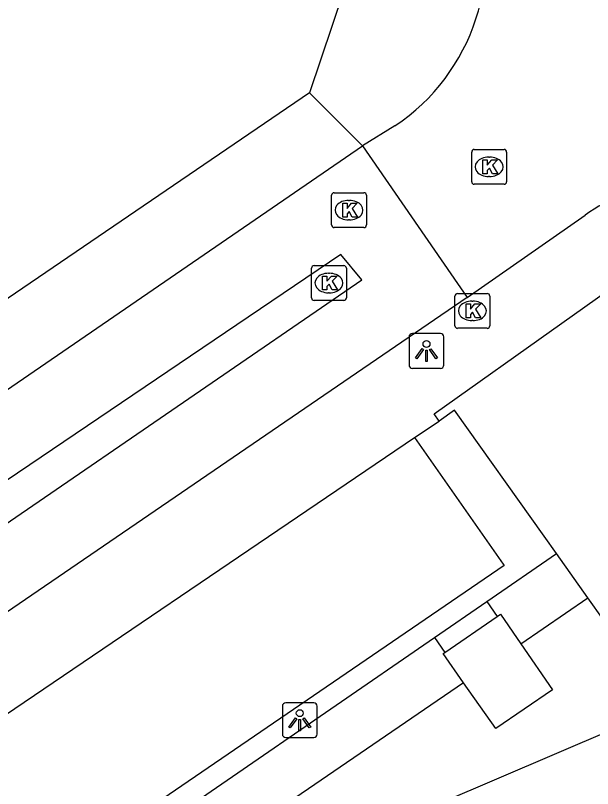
# Model space of a CAD drawing. Extents: x 161771 to 163125, y 382479 to 383177.
# Drawn here: x 161894.8 to 161911.34, y 383056.78 to 383078.97 of the extents above; entities that cross this region are included whole.
import ezdxf

# ---------------------------------------------------------------- set-up
doc = ezdxf.new("R2010")
doc.units = 0
for name, color, linetype in [('IMGEO_Groenvoorziening', 7, 'Continuous'), ('IMGEO_Kolk', 7, 'Continuous'), ('IMGEO_Lichtpunt', 7, 'Continuous'), ('IMGEO_Pand', 7, 'Continuous'), ('IMGEO_Rijbaan_lokaal_open', 7, 'Continuous'), ('IMGEO_Voetpad_open', 7, 'Continuous')]:
    doc.layers.add(name, color=color, linetype=linetype)

msp = doc.modelspace()

# ---------------------------------------------------------------- linework, layer by layer
at = {"layer": 'IMGEO_Groenvoorziening'}
for points in [[(161909.284, 383060.939), (161911.21, 383062.256)], [(161907.646, 383059.818), (161895.761, 383051.689)]]:
    msp.add_lwpolyline(points, dxfattribs=at)
at = {"layer": 'IMGEO_Kolk'}
for p, q in [((161907.952, 383075.124), (161908.804, 383075.124)), ((161907.877, 383074.198), (161907.877, 383075.05)), ((161908.365, 383074.904), (161908.39, 383074.904)), ((161908.878, 383075.05), (161908.878, 383074.198)), ((161908.388, 383074.344), (161908.363, 383074.344)), ((161908.804, 383074.124), (161907.952, 383074.124)), ((161903.858, 383072.956), (161903.858, 383073.808)), ((161903.933, 383073.882), (161904.785, 383073.882)), ((161904.859, 383073.808), (161904.859, 383072.956)), ((161904.346, 383073.662), (161904.371, 383073.662)), ((161904.369, 383073.102), (161904.344, 383073.102)), ((161904.785, 383072.882), (161903.933, 383072.882)), ((161903.357, 383071.79), (161904.209, 383071.79)), ((161903.282, 383070.864), (161903.282, 383071.716)), ((161903.77, 383071.57), (161903.795, 383071.57)), ((161904.283, 383071.716), (161904.283, 383070.864)), ((161903.793, 383071.01), (161903.768, 383071.01)), ((161907.396, 383070.064), (161907.396, 383070.916)), ((161907.471, 383070.99), (161908.323, 383070.99)), ((161908.397, 383070.916), (161908.397, 383070.064)), ((161904.209, 383070.79), (161903.357, 383070.79)), ((161907.884, 383070.77), (161907.909, 383070.77)), ((161907.907, 383070.21), (161907.882, 383070.21)), ((161908.323, 383069.99), (161907.471, 383069.99))]:
    msp.add_line(p, q, dxfattribs=at)
for points in [[(161907.952, 383075.124), (161908.804, 383075.124)], [(161907.877, 383074.198), (161907.877, 383075.05)], [(161908.878, 383075.05), (161908.878, 383074.198)], [(161908.198, 383074.824), (161908.321, 383074.824), (161908.321, 383074.673), (161908.451, 383074.824), (161908.615, 383074.824), (161908.469, 383074.673), (161908.622, 383074.424), (161908.47, 383074.424), (161908.385, 383074.588), (161908.321, 383074.521), (161908.321, 383074.424), (161908.198, 383074.424), (161908.198, 383074.824)], [(161908.804, 383074.124), (161907.952, 383074.124)], [(161903.858, 383072.956), (161903.858, 383073.808)], [(161903.933, 383073.882), (161904.785, 383073.882)], [(161904.859, 383073.808), (161904.859, 383072.956)], [(161904.179, 383073.582), (161904.302, 383073.582), (161904.302, 383073.431), (161904.432, 383073.582), (161904.596, 383073.582), (161904.45, 383073.431), (161904.603, 383073.182), (161904.451, 383073.182), (161904.366, 383073.346), (161904.302, 383073.279), (161904.302, 383073.182), (161904.179, 383073.182), (161904.179, 383073.582)], [(161904.785, 383072.882), (161903.933, 383072.882)], [(161903.357, 383071.79), (161904.209, 383071.79)], [(161903.282, 383070.864), (161903.282, 383071.716)], [(161904.283, 383071.716), (161904.283, 383070.864)], [(161903.603, 383071.49), (161903.726, 383071.49), (161903.726, 383071.339), (161903.856, 383071.49), (161904.02, 383071.49), (161903.874, 383071.339), (161904.027, 383071.09), (161903.875, 383071.09), (161903.79, 383071.254), (161903.726, 383071.187), (161903.726, 383071.09), (161903.603, 383071.09), (161903.603, 383071.49)], [(161907.396, 383070.064), (161907.396, 383070.916)], [(161907.471, 383070.99), (161908.323, 383070.99)], [(161908.397, 383070.916), (161908.397, 383070.064)], [(161904.209, 383070.79), (161903.357, 383070.79)], [(161907.717, 383070.69), (161907.84, 383070.69), (161907.84, 383070.539), (161907.97, 383070.69), (161908.134, 383070.69), (161907.988, 383070.539), (161908.141, 383070.29), (161907.989, 383070.29), (161907.904, 383070.454), (161907.84, 383070.387), (161907.84, 383070.29), (161907.717, 383070.29), (161907.717, 383070.69)], [(161908.323, 383069.99), (161907.471, 383069.99)]]:
    msp.add_lwpolyline(points, dxfattribs=at)
for centre, start, end in [((161907.954, 383075.048), 91.552, 178.448), ((161907.954, 383075.048), 91.552, 178.448), ((161908.802, 383075.048), 1.552, 88.448), ((161908.802, 383075.048), 1.552, 88.448), ((161907.954, 383074.2), 181.552, 268.448), ((161907.954, 383074.2), 181.552, 268.448), ((161908.802, 383074.2), 271.552, 358.448), ((161908.802, 383074.2), 271.552, 358.448), ((161903.935, 383073.806), 91.552, 178.448), ((161903.935, 383073.806), 91.552, 178.448), ((161904.783, 383073.806), 1.552, 88.448), ((161904.783, 383073.806), 1.552, 88.448), ((161903.935, 383072.958), 181.552, 268.448), ((161903.935, 383072.958), 181.552, 268.448), ((161904.783, 383072.958), 271.552, 358.448), ((161904.783, 383072.958), 271.552, 358.448), ((161903.359, 383071.714), 91.552, 178.448), ((161903.359, 383071.714), 91.552, 178.448), ((161904.207, 383071.714), 1.552, 88.448), ((161904.207, 383071.714), 1.552, 88.448), ((161903.359, 383070.866), 181.552, 268.448), ((161903.359, 383070.866), 181.552, 268.448), ((161904.207, 383070.866), 271.552, 358.448), ((161904.207, 383070.866), 271.552, 358.448), ((161907.473, 383070.914), 91.552, 178.448), ((161907.473, 383070.914), 91.552, 178.448), ((161908.321, 383070.914), 1.552, 88.448), ((161908.321, 383070.914), 1.552, 88.448), ((161907.473, 383070.066), 181.552, 268.448), ((161907.473, 383070.066), 181.552, 268.448), ((161908.321, 383070.066), 271.552, 358.448), ((161908.321, 383070.066), 271.552, 358.448)]:
    msp.add_arc(centre, 0.0765, start, end, dxfattribs=at)
for centre, major_axis, ratio, start_param, end_param in [((161908.364, 383074.624), (-0.387, 0.002), 0.722429, 4.712389, 7.853982), ((161908.389, 383074.624), (-0.39, 0.002), 0.717154, 1.570796, 4.712389), ((161904.345, 383073.382), (-0.387, 0.002), 0.722429, 4.712389, 7.853982), ((161904.37, 383073.382), (-0.39, 0.002), 0.717154, 1.570796, 4.712389), ((161903.769, 383071.29), (-0.387, 0.002), 0.722429, 4.712389, 7.853982), ((161903.794, 383071.29), (-0.39, 0.002), 0.717154, 1.570796, 4.712389), ((161907.883, 383070.49), (-0.387, 0.002), 0.722429, 4.712389, 7.853982), ((161907.908, 383070.49), (-0.39, 0.002), 0.717154, 1.570796, 4.712389)]:
    msp.add_ellipse(centre, major_axis=major_axis, ratio=ratio, start_param=start_param, end_param=end_param, dxfattribs=at)
at = {"layer": 'IMGEO_Lichtpunt'}
for p, q in [((161906.081, 383069.743), (161906.081, 383068.936)), ((161906.081, 383069.743), (161906.081, 383068.936)), ((161906.983, 383069.838), (161906.175, 383069.838)), ((161906.983, 383069.838), (161906.175, 383069.838)), ((161907.077, 383068.936), (161907.077, 383069.743)), ((161907.077, 383068.936), (161907.077, 383069.743)), ((161906.175, 383068.842), (161906.983, 383068.842)), ((161906.175, 383068.842), (161906.983, 383068.842)), ((161902.449, 383059.147), (161902.449, 383058.34)), ((161902.449, 383059.147), (161902.449, 383058.34)), ((161903.351, 383059.242), (161902.543, 383059.242)), ((161903.351, 383059.242), (161902.543, 383059.242)), ((161903.445, 383058.34), (161903.445, 383059.147)), ((161903.445, 383058.34), (161903.445, 383059.147)), ((161902.543, 383058.246), (161903.351, 383058.246)), ((161902.543, 383058.246), (161903.351, 383058.246))]:
    msp.add_line(p, q, dxfattribs=at)
for points in [[(161906.455, 383069.407), (161906.494, 383069.379), (161906.306, 383069.117), (161906.268, 383069.144), (161906.455, 383069.407)], [(161906.557, 383069.359), (161906.604, 383069.359), (161906.604, 383069.037), (161906.557, 383069.037), (161906.557, 383069.359)], [(161906.667, 383069.379), (161906.705, 383069.406), (161906.892, 383069.144), (161906.853, 383069.116), (161906.667, 383069.379)], [(161902.823, 383058.811), (161902.862, 383058.783), (161902.674, 383058.521), (161902.636, 383058.548), (161902.823, 383058.811)], [(161902.925, 383058.763), (161902.972, 383058.763), (161902.972, 383058.441), (161902.925, 383058.441), (161902.925, 383058.763)], [(161903.035, 383058.783), (161903.073, 383058.81), (161903.26, 383058.548), (161903.221, 383058.52), (161903.035, 383058.783)]]:
    msp.add_lwpolyline(points, dxfattribs=at)
for centre in [(161906.58, 383069.541), (161902.948, 383058.945)]:
    msp.add_circle(centre, 0.0994, dxfattribs=at)
for centre, start, end in [((161906.175, 383069.743), 90, 180), ((161906.175, 383069.743), 90, 180), ((161906.983, 383069.743), 0, 90), ((161906.983, 383069.743), 0, 90), ((161906.175, 383068.936), 180, 270), ((161906.175, 383068.936), 180, 270), ((161906.983, 383068.936), 270, 0), ((161906.983, 383068.936), 270, 360), ((161902.543, 383059.147), 90, 180), ((161902.543, 383059.147), 90, 180), ((161903.351, 383059.147), 0, 90), ((161903.351, 383059.147), 0, 90), ((161902.543, 383058.34), 180, 270), ((161902.543, 383058.34), 180, 270), ((161903.351, 383058.34), 270, 0), ((161903.351, 383058.34), 270, 360)]:
    msp.add_arc(centre, 0.0946, start, end, dxfattribs=at)
at = {"layer": 'IMGEO_Pand'}
for points in [[(161899.195, 383093.413), (161904.523, 383080.621), (161903.225, 383076.749)], [(161903.225, 383076.749), (161886.564, 383065.393)], [(161906.941, 383067.33), (161906.797, 383067.535), (161914.126, 383072.74)], [(161910.308, 383063.526), (161909.957, 383064.021), (161907.385, 383067.642), (161906.941, 383067.33)], [(161911.21, 383062.256), (161910.308, 383063.526)], [(161912.616, 383061.032), (161911.871, 383060.509), (161911.712, 383060.688), (161912.106, 383060.994), (161911.21, 383062.256)], [(161913.613, 383059.205), (161906.938, 383056.339)]]:
    msp.add_lwpolyline(points, dxfattribs=at)
at = {"layer": 'IMGEO_Rijbaan_lokaal_open'}
for points in [[(161905.674, 383075.8), (161904.748, 383075.23)], [(161887.069, 383063.083), (161904.748, 383075.23)], [(161904.748, 383075.23), (161907.743, 383070.879)], [(161907.743, 383070.879), (161911.132, 383073.241)], [(161904.728, 383071.383), (161904.122, 383072.108), (161889.233, 383062.04), (161889.834, 383061.166), (161904.728, 383071.383)], [(161907.743, 383070.879), (161891.721, 383059.909)]]:
    msp.add_lwpolyline(points, dxfattribs=at)
for centre, radius, start, end in [((161902.43, 383080.67), 5.852, 303.6689, 20.473), ((161914.44, 383068.563), 5.729, 100.5157, 125.2626)]:
    msp.add_arc(centre, radius, start, end, dxfattribs=at)
at = {"layer": 'IMGEO_Voetpad_open'}
for points in [[(161904.748, 383075.23), (161903.225, 383076.749)], [(161906.241, 383066.856), (161906.941, 383067.33)], [(161892.249, 383057.37), (161906.241, 383066.856)], [(161906.241, 383066.856), (161908.783, 383063.218), (161908.805, 383063.187), (161894.858, 383053.637), (161892.249, 383057.37)], [(161908.311, 383062.151), (161910.308, 383063.526)], [(161906.812, 383061.119), (161908.311, 383062.151)], [(161908.311, 383062.151), (161908.604, 383061.715)], [(161908.604, 383061.715), (161908.704, 383061.783), (161909.284, 383060.939)], [(161907.105, 383060.687), (161908.604, 383061.715)], [(161895.761, 383051.689), (161894.921, 383052.932), (161906.812, 383061.119)], [(161906.812, 383061.119), (161907.105, 383060.687)], [(161909.284, 383060.939), (161910.193, 383059.616), (161908.565, 383058.507), (161907.646, 383059.818)], [(161907.646, 383059.818), (161907.059, 383060.655), (161907.105, 383060.687)]]:
    msp.add_lwpolyline(points, dxfattribs=at)

doc.saveas('drawing.dxf')
